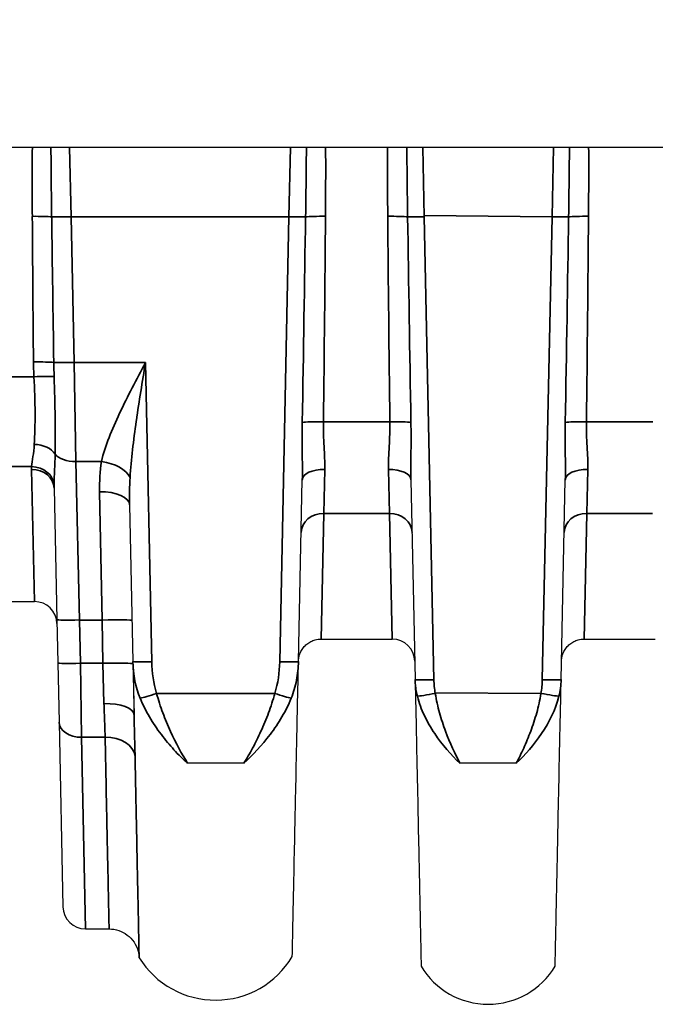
# Model space of a CAD drawing. Header units: millimetres. Extents: x 399 to 6233, y -1870 to 1602.
# Tile 264 of 656: x 3851 to 3868, y 366 to 392. Entities that reach past the tile are written whole.
import ezdxf

# ---------------------------------------------------------------- set-up
doc = ezdxf.new("R2010")
doc.units = ezdxf.units.MM
for name, color, linetype, lineweight in [('AM_8', 1, 'Continuous', 25), ('可見 (ISO)', 7, 'Continuous', 25), ('窄部可見 (ISO)', 7, 'Continuous', 35)]:
    doc.layers.add(name, color=color, linetype=linetype, lineweight=lineweight)

msp = doc.modelspace()

# ---------------------------------------------------------------- linework, layer by layer
at = {"layer": 'AM_8'}
msp.add_arc((3839.427, 361.393), 57.726, 28.53457, 151.46543, dxfattribs=at)
at = {"layer": '可見 (ISO)'}
for p, q in [((3890.141, 388.968), (3788.713, 388.968)), ((3858.065, 375.284), (3858.167, 380.122)), ((3861.059, 380.122), (3861.17, 374.805)), ((3865.055, 374.805), (3865.167, 380.122)), ((3851.564, 379.895), (3851.637, 376.398)), ((3853.573, 379.451), (3853.66, 375.284)), ((3849.186, 376.881), (3851.039, 376.881)), ((3851.637, 376.398), (3851.661, 375.247)), ((3858.665, 375.881), (3860.56, 375.881)), ((3865.665, 375.881), (3867.56, 375.881)), ((3851.661, 375.247), (3851.694, 373.671)), ((3853.661, 375.227), (3853.69, 373.872)), ((3851.694, 373.671), (3851.797, 368.755)), ((3856.613, 372.579), (3855.113, 372.579)), ((3863.863, 372.579), (3862.363, 372.579)), ((3852.397, 368.168), (3853.026, 368.168))]:
    msp.add_line(p, q, dxfattribs=at)
for centre, radius, start, end in [((3851.039, 376.281), 0.6, 1.2, 90), ((3860.56, 375.281), 0.6, 1.2, 90), ((3852.397, 368.768), 0.6, 181.2, 270), ((3853.082, 369.468), 0.6, 263.2017, 263.206), ((3855.855, 368.658), 2.386, 211.759, 329.012), ((3863.113, 368.231), 2.07, 210.5311, 329.4681)]:
    msp.add_arc(centre, radius, start, end, dxfattribs=at)
at = {"layer": '可見 (ISO)', "extrusion": (0, 0, -1)}
msp.add_ellipse((3853.636, 376.436), major_axis=(-0.116, 5.552), ratio=0.000023, start_param=1.779957, end_param=2.050933, dxfattribs=at)
at = {"layer": '可見 (ISO)'}
for points, knots in [([(3858.065, 375.294), (3858.066, 375.317), (3858.068, 375.34), (3858.074, 375.385), (3858.078, 375.408), (3858.095, 375.472), (3858.11, 375.513), (3858.149, 375.589), (3858.172, 375.625), (3858.224, 375.69), (3858.254, 375.72), (3858.319, 375.773), (3858.355, 375.796), (3858.429, 375.834), (3858.469, 375.85), (3858.56, 375.874), (3858.613, 375.881), (3858.665, 375.881)], [0, 0, 0, 0, 0.00692113, 0.00692113, 0.01375081, 0.01375081, 0.02679823, 0.02679823, 0.0393646, 0.0393646, 0.05193098, 0.05193098, 0.06449736, 0.06449736, 0.07706374, 0.07706374, 0.09281981, 0.09281981, 0.09281981, 0.09281981]), ([(3865.065, 375.294), (3865.066, 375.317), (3865.068, 375.34), (3865.074, 375.385), (3865.078, 375.408), (3865.095, 375.472), (3865.11, 375.513), (3865.149, 375.589), (3865.172, 375.625), (3865.224, 375.69), (3865.254, 375.72), (3865.319, 375.773), (3865.355, 375.796), (3865.429, 375.834), (3865.469, 375.85), (3865.56, 375.874), (3865.613, 375.881), (3865.665, 375.881)], [0, 0, 0, 0, 0.00692113, 0.00692113, 0.01375081, 0.01375081, 0.02679823, 0.02679823, 0.0393646, 0.0393646, 0.05193098, 0.05193098, 0.06449736, 0.06449736, 0.07706374, 0.07706374, 0.09281981, 0.09281981, 0.09281981, 0.09281981]), ([(3857.901, 367.429), (3857.901, 367.429), (3857.904, 367.605), (3857.912, 367.957), (3857.917, 368.222), (3857.925, 368.579), (3857.934, 369.026), (3857.937, 369.174), (3857.941, 369.332), (3857.944, 369.5), (3857.951, 369.839), (3857.959, 370.214), (3857.968, 370.625), (3857.972, 370.831), (3857.976, 371.045), (3857.981, 371.268), (3857.986, 371.492), (3857.991, 371.728), (3857.996, 371.971), (3858.006, 372.449), (3858.016, 372.959), (3858.028, 373.491), (3858.039, 374.043), (3858.052, 374.655), (3858.065, 375.284)], [0.5000085, 0.5000085, 0.5000085, 0.5000085, 0.6181954, 0.6181954, 0.6181954, 0.7069321, 0.7069321, 0.7069321, 0.7363514, 0.7363514, 0.7363514, 0.7954295, 0.7954295, 0.7954295, 0.8249685, 0.8249685, 0.8249685, 0.8545075, 0.8545075, 0.8545075, 0.9124828, 0.9124828, 0.9124828, 0.9726631, 0.9726631, 0.9726631, 0.9726631]), ([(3861.17, 374.805), (3861.181, 374.289), (3861.191, 373.793), (3861.201, 373.328), (3861.203, 373.252), (3861.204, 373.176), (3861.206, 373.101), (3861.217, 372.565), (3861.228, 372.061), (3861.238, 371.593), (3861.247, 371.125), (3861.256, 370.692), (3861.265, 370.292), (3861.273, 369.892), (3861.281, 369.524), (3861.288, 369.195), (3861.291, 369.056), (3861.293, 368.923), (3861.296, 368.798), (3861.3, 368.628), (3861.303, 368.47), (3861.306, 368.326), (3861.311, 368.076), (3861.316, 367.864), (3861.319, 367.693), (3861.326, 367.351), (3861.33, 367.179), (3861.33, 367.179)], [0.0267397, 0.0267397, 0.0267397, 0.0267397, 0.0775919, 0.0775919, 0.0775919, 0.0858976, 0.0858976, 0.0858976, 0.1450554, 0.1450554, 0.1450554, 0.2042133, 0.2042133, 0.2042133, 0.2633711, 0.2633711, 0.2633711, 0.2884173, 0.2884173, 0.2884173, 0.322529, 0.322529, 0.322529, 0.3816868, 0.3816868, 0.3816868, 0.5, 0.5, 0.5, 0.5]), ([(3864.895, 367.179), (3864.895, 367.179), (3864.899, 367.35), (3864.906, 367.693), (3864.912, 367.963), (3864.92, 368.332), (3864.929, 368.798), (3864.932, 368.923), (3864.935, 369.056), (3864.938, 369.195), (3864.945, 369.524), (3864.952, 369.892), (3864.961, 370.292), (3864.969, 370.691), (3864.978, 371.125), (3864.988, 371.593), (3864.998, 372.061), (3865.008, 372.565), (3865.019, 373.101), (3865.021, 373.176), (3865.023, 373.252), (3865.024, 373.328), (3865.034, 373.793), (3865.044, 374.289), (3865.055, 374.805)], [0.5000079, 0.5000079, 0.5000079, 0.5000079, 0.6183182, 0.6183182, 0.6183182, 0.7115983, 0.7115983, 0.7115983, 0.7366339, 0.7366339, 0.7366339, 0.7957918, 0.7957918, 0.7957918, 0.8549496, 0.8549496, 0.8549496, 0.9141075, 0.9141075, 0.9141075, 0.9224155, 0.9224155, 0.9224155, 0.9732653, 0.9732653, 0.9732653, 0.9732653]), ([(3853.026, 368.168), (3853.113, 368.168), (3853.2, 368.154), (3853.364, 368.098), (3853.442, 368.057), (3853.58, 367.952), (3853.641, 367.887), (3853.738, 367.743), (3853.775, 367.662), (3853.814, 367.521), (3853.823, 367.461), (3853.826, 367.402)], [0, 0, 0, 0, 0.0258636, 0.0258636, 0.051873, 0.051873, 0.0778771, 0.0778771, 0.1038814, 0.1038814, 0.1217835, 0.1217835, 0.1217835, 0.1217835])]:
    msp.add_open_spline(points, degree=3, knots=knots, dxfattribs=at)
at = {"layer": '窄部可見 (ISO)'}
for p, q in [((3851.974, 388.968), (3852.012, 387.121)), ((3857.813, 387.121), (3857.852, 388.968)), ((3861.374, 388.968), (3861.412, 387.121)), ((3864.813, 387.121), (3864.852, 388.968)), ((3852.093, 383.244), (3852.012, 387.121)), ((3852.012, 387.121), (3857.813, 387.121)), ((3857.813, 387.121), (3857.565, 375.278)), ((3861.411, 387.156), (3864.813, 387.121)), ((3861.67, 374.799), (3861.412, 387.121)), ((3864.813, 387.121), (3864.555, 374.799)), ((3853.993, 383.244), (3852.093, 383.244)), ((3852.093, 383.244), (3852.142, 380.608)), ((3854.16, 375.278), (3853.993, 383.244)), ((3851.562, 382.906), (3851.562, 382.906)), ((3851.025, 382.865), (3849.236, 382.865)), ((3860.497, 381.666), (3858.729, 381.666)), ((3867.497, 381.666), (3865.729, 381.666)), ((3853.735, 381.502), (3853.735, 381.502)), ((3851.591, 381.072), (3851.591, 381.072)), ((3853.659, 381.001), (3853.659, 381.001)), ((3852.823, 380.608), (3852.142, 380.608)), ((3852.237, 376.39), (3852.142, 380.608)), ((3849.263, 380.472), (3850.965, 380.472)), ((3851.039, 376.881), (3850.964, 380.398)), ((3858.766, 380.399), (3858.737, 379.229)), ((3860.488, 379.229), (3860.459, 380.399)), ((3865.766, 380.399), (3865.737, 379.229)), ((3852.773, 379.803), (3852.837, 376.39)), ((3858.665, 375.881), (3858.737, 379.229)), ((3858.737, 379.229), (3860.488, 379.229)), ((3860.56, 375.881), (3860.488, 379.229)), ((3865.665, 375.881), (3865.737, 379.229)), ((3865.737, 379.229), (3867.488, 379.229)), ((3852.237, 376.39), (3852.837, 376.39)), ((3852.261, 375.238), (3852.237, 376.39)), ((3852.837, 376.39), (3852.862, 375.238)), ((3852.862, 375.238), (3852.261, 375.238)), ((3852.294, 373.269), (3852.261, 375.238)), ((3852.89, 374.165), (3852.862, 375.238)), ((3857.435, 374.436), (3854.291, 374.436)), ((3864.519, 374.436), (3861.706, 374.453)), ((3853.69, 373.872), (3853.69, 373.868)), ((3853.692, 373.753), (3853.692, 373.753)), ((3852.397, 368.168), (3852.294, 373.269)), ((3852.294, 373.269), (3852.92, 373.269))]:
    msp.add_line(p, q, dxfattribs=at)
at = {"layer": '窄部可見 (ISO)', "extrusion": (0, 0, -1)}
for centre, major_axis, ratio, start_param, end_param in [((3850.983, 387.099), (0.6, 0.004), 0.058757, 4.712779, 5.743713), ((3851.857, 372.029), (-0.566, 35.382), 0.019792, 5.035681, 5.153787), ((3852.012, 387.142), (0.6, 0.013), 0.034892, 1.571527, 2.60279), ((6711.483, 426.497), (-2860.217, 15.262), 0.998902, 6.262704, 6.264061), ((3857.813, 387.139), (-0.5, 0.01), 0.034892, 3.62965, 4.711658), ((3857.36, 365.511), (-0.964, -45.999), 0.010868, 4.2231, 4.353678), ((3858.784, 387.1), (0.6, -0.005), 0.058756, 3.630245, 4.711905), ((3858.008, 374.299), (0.533, 32.384), 0.019013, 1.16289, 1.340965), ((3860.441, 387.1), (0.6, 0.005), 0.058756, 4.712873, 5.794533), ((3861.218, 374.299), (-0.533, 32.384), 0.019013, 4.94222, 5.120295), ((3861.865, 365.511), (0.964, -45.999), 0.010868, 1.929507, 2.060085), ((3861.412, 387.139), (-0.5, -0.01), 0.034892, 4.71312, 5.795128), ((3864.813, 387.139), (-0.5, 0.01), 0.034892, 3.62965, 4.711658), ((3864.36, 365.511), (-0.964, -45.999), 0.010868, 4.2231, 4.353678), ((3865.784, 387.1), (0.6, -0.005), 0.058756, 3.630245, 4.711905), ((3865.008, 374.299), (0.533, 32.384), 0.019013, 1.16289, 1.340965), ((3851.014, 383.224), (0.6, 0.006), 0.058756, 4.712939, 5.831699), ((3861.084, 383.352), (-10.07, 0), 0.998272, 6.234735, 6.273976), ((3852.093, 383.265), (0.6, 0.013), 0.034892, 1.571527, 2.690649), ((3855.724, 383.667), (0.098, 8.678), 0.48068, 4.615075, 4.658173), ((3851.025, 382.83), (0.599, 0.029), 0.058689, 4.715248, 5.8287), ((3858.729, 381.631), (-0.6, 0.007), 0.058754, 0.357898, 1.570091), ((3860.497, 381.631), (0.6, 0.007), 0.058754, 4.713094, 5.925287), ((3865.729, 381.631), (-0.6, 0.007), 0.058754, 0.357898, 1.570091), ((3851.035, 380.669), (0.599, -0.027), 0.65857, 4.682756, 5.858717), ((3852.142, 380.945), (-0.6, -0.013), 0.56206, 4.724162, 5.89911), ((3852.823, 380.158), (0.786, -0.15), 0.555227, 4.606487, 5.897702), ((3850.964, 379.882), (0.6, 0.013), 0.859283, 4.730386, 6.283185), ((3850.965, 379.958), (0.599, -0.028), 0.856112, 4.672228, 6.168877), ((3858.766, 380.11), (-0.6, 0.013), 0.481235, 0, 1.560716), ((3860.459, 380.11), (0.6, 0.013), 0.481235, 4.722469, 6.283185), ((3865.766, 380.11), (-0.6, 0.013), 0.481235, 0, 1.560716), ((3852.773, 379.434), (0.8, 0.017), 0.461544, 4.722057, 6.283185), ((3858.737, 378.706), (-0.6, 0.013), 0.871195, 0, 1.552549), ((3860.488, 378.706), (0.6, 0.013), 0.871195, 4.730636, 6.283185), ((3865.737, 378.706), (-0.6, 0.013), 0.871195, 0, 1.552549), ((3852.237, 376.411), (-0.6, -0.013), 0.034892, 4.71312, 6.283185), ((3852.837, 376.362), (0.8, 0.017), 0.034892, 4.71312, 6.283185), ((3852.261, 375.259), (-0.6, -0.013), 0.034892, 4.71312, 6.283185), ((3852.862, 375.21), (0.8, 0.017), 0.034892, 4.71312, 6.283185), ((3856.419, 376.116), (1.807, 2.751), 0.758128, 3.621093, 3.975976), ((3864.051, 374.869), (-0.026, 1.449), 0.693348, 1.62735, 1.940844), ((3854.291, 374.453), (0.476, 0.152), 0.033257, 1.581382, 2.741613), ((3857.435, 374.453), (-0.476, 0.152), 0.033257, 3.541572, 4.701804), ((3861.706, 374.453), (-0.492, -0.09), 0.034327, 4.718689, 6.047495), ((3864.519, 374.453), (0.492, -0.09), 0.034327, 0.235691, 1.564496), ((3852.89, 373.851), (0.8, 0.017), 0.392514, 4.720727, 6.28229), ((3852.294, 373.683), (-0.6, -0.013), 0.69138, 4.72687, 6.283185), ((3852.92, 372.715), (0.8, 0.015), 0.691392, 4.72571, 6.204649), ((3854.901, 373.363), (0.5, 0.01), 0.653989, 1.685071, 1.685109)]:
    msp.add_ellipse(centre, major_axis=major_axis, ratio=ratio, start_param=start_param, end_param=end_param, dxfattribs=at)
at = {"layer": '窄部可見 (ISO)'}
for points in [[(3850.983, 388.968), (3850.978, 388.357), (3850.979, 387.746), (3850.983, 387.134)], [(3858.784, 387.136), (3858.789, 387.746), (3858.791, 388.357), (3858.788, 388.968)], [(3860.437, 388.968), (3860.434, 388.357), (3860.436, 387.746), (3860.441, 387.136)], [(3865.784, 387.136), (3865.789, 387.746), (3865.791, 388.357), (3865.788, 388.968)], [(3851.035, 381.064), (3851.022, 380.83), (3850.974, 380.633), (3850.965, 380.472)], [(3851.563, 379.989), (3851.565, 380.246), (3851.585, 380.523), (3851.588, 380.807)], [(3852.823, 380.608), (3852.779, 380.35), (3852.768, 380.082), (3852.773, 379.803)], [(3850.965, 380.472), (3850.964, 380.447), (3850.963, 380.422), (3850.964, 380.398)], [(3853.573, 379.451), (3853.568, 379.697), (3853.568, 379.941), (3853.583, 380.183)], [(3851.564, 379.895), (3851.563, 379.926), (3851.563, 379.957), (3851.563, 379.989)], [(3854.291, 374.436), (3854.203, 374.71), (3854.166, 374.991), (3854.16, 375.278)], [(3857.565, 375.278), (3857.559, 374.991), (3857.522, 374.71), (3857.435, 374.436)], [(3861.706, 374.436), (3861.684, 374.556), (3861.673, 374.677), (3861.67, 374.799)], [(3864.555, 374.799), (3864.553, 374.677), (3864.541, 374.556), (3864.519, 374.436)]]:
    msp.add_open_spline(points, degree=3, dxfattribs=at)
for points, knots in [([(3851.497, 387.121), (3851.492, 387.52), (3851.487, 387.92), (3851.483, 388.32), (3851.481, 388.536), (3851.48, 388.752), (3851.478, 388.968)], [0, 0, 0, 0, 0.001200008, 0.001200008, 0.001200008, 0.001848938, 0.001848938, 0.001848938, 0.001848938]), ([(3858.277, 388.968), (3858.275, 388.715), (3858.272, 388.463), (3858.27, 388.21), (3858.265, 387.847), (3858.26, 387.484), (3858.255, 387.121)], [0.000241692, 0.000241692, 0.000241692, 0.000241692, 0.001000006, 0.001000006, 0.001000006, 0.00208995, 0.00208995, 0.00208995, 0.00208995]), ([(3860.971, 387.121), (3860.966, 387.454), (3860.961, 387.787), (3860.957, 388.12), (3860.954, 388.403), (3860.951, 388.685), (3860.948, 388.968)], [0, 0, 0, 0, 0.001000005, 0.001000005, 0.001000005, 0.001848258, 0.001848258, 0.001848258, 0.001848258]), ([(3865.277, 388.968), (3865.275, 388.715), (3865.272, 388.463), (3865.27, 388.21), (3865.265, 387.847), (3865.26, 387.484), (3865.255, 387.121)], [0.000241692, 0.000241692, 0.000241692, 0.000241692, 0.001000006, 0.001000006, 0.001000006, 0.00208995, 0.00208995, 0.00208995, 0.00208995]), ([(3853.993, 383.244), (3853.757, 382.793), (3853.517, 382.342), (3853.309, 381.901), (3853.308, 381.898), (3853.306, 381.895), (3853.305, 381.892), (3853.202, 381.674), (3853.107, 381.46), (3853.025, 381.247), (3852.941, 381.032), (3852.87, 380.817), (3852.823, 380.608)], [-0.000014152, -0.000014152, -0.000014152, -0.000014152, 0.001513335, 0.001513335, 0.001513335, 0.00152394, 0.00152394, 0.00152394, 0.002277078, 0.002277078, 0.002277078, 0.003040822, 0.003040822, 0.003040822, 0.003040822]), ([(3853.583, 380.183), (3853.597, 380.426), (3853.621, 380.675), (3853.649, 380.921), (3853.678, 381.173), (3853.712, 381.425), (3853.749, 381.68), (3853.75, 381.688), (3853.751, 381.696), (3853.752, 381.704), (3853.826, 382.215), (3853.91, 382.729), (3853.993, 383.244)], [0, 0, 0, 0, 0.000760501, 0.000760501, 0.000760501, 0.00154208, 0.00154208, 0.00154208, 0.001566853, 0.001566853, 0.001566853, 0.003133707, 0.003133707, 0.003133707, 0.003133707]), ([(3851.025, 382.865), (3851.045, 382.533), (3851.055, 382.206), (3851.057, 381.598), (3851.048, 381.311), (3851.035, 381.064)], [0, 0, 0, 0, 0.00099613, 0.00099613, 0.001992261, 0.001992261, 0.001992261, 0.001992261]), ([(3851.588, 380.807), (3851.592, 381.101), (3851.593, 381.432), (3851.589, 381.779), (3851.585, 382.127), (3851.576, 382.496), (3851.563, 382.871)], [0.001060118, 0.001060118, 0.001060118, 0.001060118, 0.002188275, 0.002188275, 0.002188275, 0.003316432, 0.003316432, 0.003316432, 0.003316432]), ([(3858.167, 381.65), (3858.163, 381.392), (3858.163, 381.135), (3858.166, 380.88), (3858.166, 380.874), (3858.166, 380.867), (3858.166, 380.861), (3858.168, 380.613), (3858.172, 380.366), (3858.167, 380.122)], [0, 0, 0, 0, 0.000774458, 0.000774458, 0.000774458, 0.000793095, 0.000793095, 0.000793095, 0.001548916, 0.001548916, 0.001548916, 0.001548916]), ([(3858.766, 380.399), (3858.771, 380.595), (3858.758, 380.798), (3858.735, 381.222), (3858.725, 381.444), (3858.729, 381.666)], [0, 0, 0, 0, 0.000661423, 0.000661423, 0.001322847, 0.001322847, 0.001322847, 0.001322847]), ([(3860.497, 381.666), (3860.5, 381.443), (3860.491, 381.226), (3860.468, 380.802), (3860.454, 380.594), (3860.459, 380.399)], [0, 0, 0, 0, 0.000661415, 0.000661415, 0.001322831, 0.001322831, 0.001322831, 0.001322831]), ([(3861.059, 380.122), (3861.054, 380.367), (3861.057, 380.616), (3861.06, 380.866), (3861.06, 380.871), (3861.06, 380.876), (3861.06, 380.881), (3861.062, 381.136), (3861.063, 381.392), (3861.058, 381.65)], [0, 0, 0, 0, 0.000759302, 0.000759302, 0.000759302, 0.000774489, 0.000774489, 0.000774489, 0.001548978, 0.001548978, 0.001548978, 0.001548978]), ([(3865.167, 381.65), (3865.163, 381.392), (3865.163, 381.135), (3865.166, 380.88), (3865.166, 380.874), (3865.166, 380.867), (3865.166, 380.861), (3865.168, 380.613), (3865.172, 380.366), (3865.167, 380.122)], [0, 0, 0, 0, 0.000774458, 0.000774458, 0.000774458, 0.000793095, 0.000793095, 0.000793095, 0.001548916, 0.001548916, 0.001548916, 0.001548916]), ([(3865.766, 380.399), (3865.771, 380.595), (3865.758, 380.798), (3865.735, 381.222), (3865.725, 381.444), (3865.729, 381.666)], [0, 0, 0, 0, 0.000661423, 0.000661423, 0.001322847, 0.001322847, 0.001322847, 0.001322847]), ([(3853.66, 375.284), (3853.66, 375.28), (3853.714, 375.277), (3853.807, 375.276), (3853.899, 375.274), (3854.029, 375.275), (3854.16, 375.278)], [0, 0, 0, 0, 0.5, 0.5, 0.5, 1, 1, 1, 1]), ([(3858.065, 375.284), (3858.065, 375.279), (3858.011, 375.276), (3857.919, 375.275), (3857.826, 375.274), (3857.696, 375.275), (3857.565, 375.278)], [0, 0, 0, 0, 0.5, 0.5, 0.5, 1, 1, 1, 1]), ([(3857.872, 374.308), (3857.935, 374.463), (3857.981, 374.623), (3858.013, 374.787), (3858.045, 374.95), (3858.062, 375.119), (3858.065, 375.284)], [0, 0, 0, 0, 0.000505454, 0.000505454, 0.000505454, 0.00101089, 0.00101089, 0.00101089, 0.00101089]), ([(3861.17, 374.805), (3861.17, 374.797), (3861.171, 374.789), (3861.171, 374.78), (3861.171, 374.771), (3861.172, 374.762), (3861.172, 374.752), (3861.173, 374.734), (3861.174, 374.715), (3861.175, 374.697), (3861.178, 374.659), (3861.182, 374.622), (3861.187, 374.585), (3861.194, 374.529), (3861.203, 374.474), (3861.215, 374.419), (3861.219, 374.4), (3861.224, 374.381), (3861.229, 374.362)], [-0.00000006, -0.00000006, -0.00000006, -0.00000006, 0.0000257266, 0.0000257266, 0.0000257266, 0.0000544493, 0.0000544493, 0.0000544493, 0.000111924, 0.000111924, 0.000111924, 0.0002271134, 0.0002271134, 0.0002271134, 0.0003995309, 0.0003995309, 0.0003995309, 0.0004594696, 0.0004594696, 0.0004594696, 0.0004594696]), ([(3861.67, 374.799), (3861.539, 374.796), (3861.409, 374.795), (3861.317, 374.796), (3861.224, 374.797), (3861.17, 374.8), (3861.17, 374.805)], [0, 0, 0, 0, 0.5, 0.5, 0.5, 1, 1, 1, 1]), ([(3865.055, 374.805), (3865.055, 374.8), (3865.001, 374.797), (3864.909, 374.796), (3864.816, 374.795), (3864.686, 374.796), (3864.555, 374.799)], [0, 0, 0, 0, 0.5, 0.5, 0.5, 1, 1, 1, 1]), ([(3853.854, 374.308), (3853.924, 374.135), (3854.007, 373.971), (3854.101, 373.811), (3854.147, 373.732), (3854.197, 373.653), (3854.248, 373.576), (3854.3, 373.499), (3854.353, 373.424), (3854.408, 373.35), (3854.411, 373.347), (3854.413, 373.343), (3854.416, 373.34), (3854.523, 373.197), (3854.636, 373.062), (3854.752, 372.936), (3854.811, 372.871), (3854.871, 372.809), (3854.931, 372.749), (3854.992, 372.69), (3855.053, 372.632), (3855.113, 372.579)], [0, 0, 0, 0, 0.000553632, 0.000553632, 0.000553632, 0.000830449, 0.000830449, 0.000830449, 0.001107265, 0.001107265, 0.001107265, 0.001120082, 0.001120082, 0.001120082, 0.001660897, 0.001660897, 0.001660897, 0.001937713, 0.001937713, 0.001937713, 0.00221453, 0.00221453, 0.00221453, 0.00221453]), ([(3855.113, 372.579), (3854.958, 372.829), (3854.802, 373.114), (3854.66, 373.425), (3854.623, 373.506), (3854.587, 373.588), (3854.553, 373.671), (3854.519, 373.752), (3854.486, 373.835), (3854.455, 373.919), (3854.393, 374.086), (3854.338, 374.258), (3854.291, 374.436)], [-0.00001167, -0.00001167, -0.00001167, -0.00001167, 0.001084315, 0.001084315, 0.001084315, 0.001367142, 0.001367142, 0.001367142, 0.001642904, 0.001642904, 0.001642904, 0.002194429, 0.002194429, 0.002194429, 0.002194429]), ([(3857.435, 374.436), (3857.388, 374.258), (3857.332, 374.086), (3857.27, 373.919), (3857.239, 373.835), (3857.207, 373.752), (3857.173, 373.671), (3857.139, 373.59), (3857.104, 373.51), (3857.068, 373.431), (3856.997, 373.274), (3856.922, 373.124), (3856.845, 372.982), (3856.769, 372.839), (3856.69, 372.703), (3856.613, 372.579)], [0, 0, 0, 0, 0.000545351, 0.000545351, 0.000545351, 0.000818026, 0.000818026, 0.000818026, 0.001090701, 0.001090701, 0.001090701, 0.001636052, 0.001636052, 0.001636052, 0.002181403, 0.002181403, 0.002181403, 0.002181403]), ([(3856.613, 372.579), (3856.853, 372.793), (3857.092, 373.05), (3857.309, 373.34), (3857.312, 373.343), (3857.314, 373.346), (3857.317, 373.35), (3857.372, 373.423), (3857.425, 373.499), (3857.477, 373.576), (3857.528, 373.653), (3857.578, 373.731), (3857.624, 373.811), (3857.718, 373.97), (3857.801, 374.135), (3857.872, 374.308)], [-0.000011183, -0.000011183, -0.000011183, -0.000011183, 0.001103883, 0.001103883, 0.001103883, 0.00111608, 0.00111608, 0.00111608, 0.001397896, 0.001397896, 0.001397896, 0.001679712, 0.001679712, 0.001679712, 0.002243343, 0.002243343, 0.002243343, 0.002243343]), ([(3861.229, 374.362), (3861.273, 374.185), (3861.338, 374.013), (3861.417, 373.847), (3861.496, 373.681), (3861.59, 373.519), (3861.69, 373.368), (3861.892, 373.065), (3862.127, 372.797), (3862.363, 372.579)], [0, 0, 0, 0, 0.000558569, 0.000558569, 0.000558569, 0.001117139, 0.001117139, 0.001117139, 0.002234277, 0.002234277, 0.002234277, 0.002234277]), ([(3862.363, 372.579), (3862.23, 372.831), (3862.098, 373.115), (3861.922, 373.583), (3861.867, 373.749), (3861.773, 374.085), (3861.733, 374.258), (3861.706, 374.436)], [-0.000011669, -0.000011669, -0.000011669, -0.000011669, 0.001066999, 0.001066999, 0.001606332, 0.001606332, 0.002145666, 0.002145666, 0.002145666, 0.002145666]), ([(3864.519, 374.436), (3864.492, 374.258), (3864.452, 374.085), (3864.405, 373.917), (3864.358, 373.749), (3864.303, 373.583), (3864.245, 373.427), (3864.186, 373.271), (3864.124, 373.123), (3864.06, 372.981), (3863.996, 372.84), (3863.929, 372.704), (3863.863, 372.579)], [0, 0, 0, 0, 0.000534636, 0.000534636, 0.000534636, 0.001069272, 0.001069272, 0.001069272, 0.001603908, 0.001603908, 0.001603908, 0.002138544, 0.002138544, 0.002138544, 0.002138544]), ([(3863.863, 372.579), (3864.098, 372.797), (3864.331, 373.061), (3864.534, 373.366), (3864.738, 373.671), (3864.909, 374.009), (3864.997, 374.362)], [-0.00001122, -0.00001122, -0.00001122, -0.00001122, 0.001104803, 0.001104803, 0.001104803, 0.002220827, 0.002220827, 0.002220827, 0.002220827]), ([(3852.89, 374.165), (3852.895, 373.999), (3852.901, 373.841), (3852.912, 373.541), (3852.917, 373.399), (3852.92, 373.269)], [0.000000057, 0.000000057, 0.000000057, 0.000000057, 0.000543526, 0.000543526, 0.001087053, 0.001087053, 0.001087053, 0.001087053]), ([(3853.717, 372.774), (3853.714, 372.939), (3853.709, 373.113), (3853.704, 373.296), (3853.699, 373.479), (3853.694, 373.671), (3853.69, 373.868)], [0, 0, 0, 0, 0.000680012, 0.000680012, 0.000680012, 0.00135998, 0.00135998, 0.00135998, 0.00135998]), ([(3852.92, 373.269), (3852.929, 372.864), (3852.936, 372.48), (3852.951, 371.754), (3852.958, 371.413), (3852.978, 370.467), (3852.989, 369.933), (3853.003, 369.279), (3853.007, 369.084), (3853.014, 368.753), (3853.017, 368.614), (3853.024, 368.282), (3853.026, 368.169), (3853.026, 368.168), (3853.026, 368.168), (3853.026, 368.168)], [0, 0, 0, 0, 0.00167714, 0.00167714, 0.00335428, 0.00335428, 0.00670856, 0.00670856, 0.0083857, 0.0083857, 0.01006285, 0.01006285, 0.01341713, 0.01341713, 0.01342763, 0.01342763, 0.01342763, 0.01342763]), ([(3853.826, 367.402), (3853.826, 367.402), (3853.826, 367.402), (3853.826, 367.402), (3853.826, 367.402), (3853.823, 367.523), (3853.818, 367.756), (3853.816, 367.873), (3853.813, 368.019), (3853.809, 368.193), (3853.806, 368.368), (3853.802, 368.573), (3853.797, 368.803), (3853.797, 368.804), (3853.797, 368.806), (3853.797, 368.807), (3853.787, 369.266), (3853.776, 369.827), (3853.763, 370.489), (3853.763, 370.492), (3853.763, 370.495), (3853.763, 370.498), (3853.756, 370.827), (3853.749, 371.183), (3853.741, 371.562), (3853.741, 371.565), (3853.741, 371.569), (3853.741, 371.573), (3853.733, 371.952), (3853.725, 372.353), (3853.717, 372.774)], [0.01396884, 0.01396884, 0.01396884, 0.01396884, 0.01397514, 0.01397514, 0.01397514, 0.01747409, 0.01747409, 0.01747409, 0.0192215, 0.0192215, 0.0192215, 0.02096891, 0.02096891, 0.02096891, 0.02098034, 0.02098034, 0.02098034, 0.02446373, 0.02446373, 0.02446373, 0.02448025, 0.02448025, 0.02448025, 0.02621114, 0.02621114, 0.02621114, 0.02622776, 0.02622776, 0.02622776, 0.02795855, 0.02795855, 0.02795855, 0.02795855])]:
    msp.add_open_spline(points, degree=3, knots=knots, dxfattribs=at)

doc.saveas('drawing.dxf')
